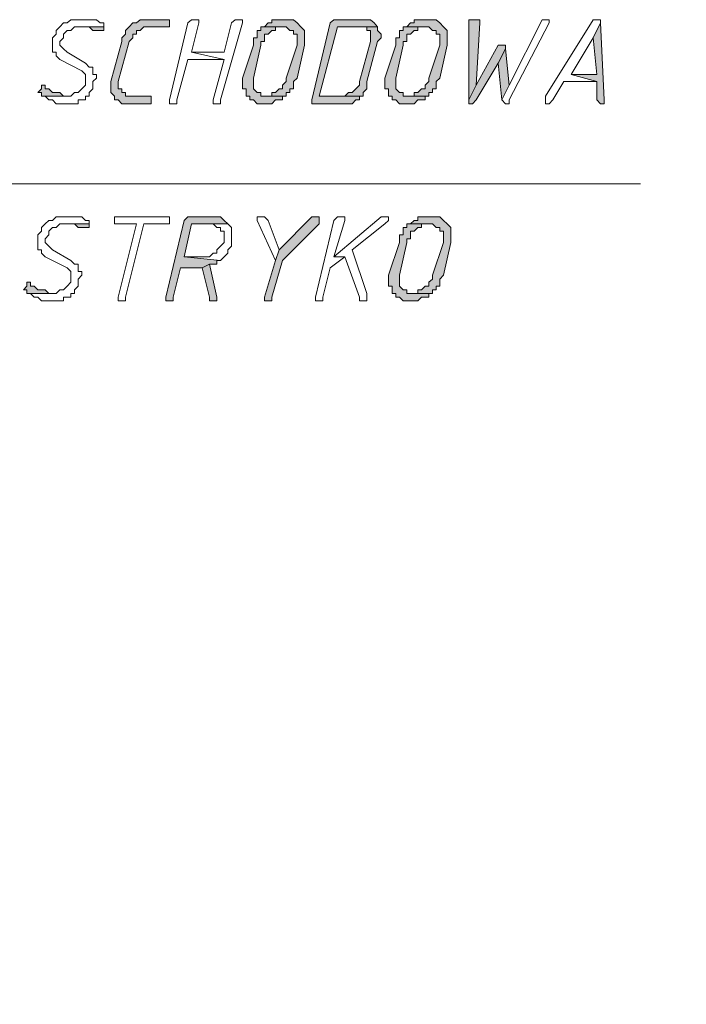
# Model space of a CAD drawing. Header units: inches. Extents: x -1441 to 3871, y -4351 to 2413.
# Tile 292 of 308: x 2053 to 2130, y 1033 to 1148. Entities that reach past the tile are written whole.
import ezdxf

# ---------------------------------------------------------------- set-up
doc = ezdxf.new("R2010")
doc.units = ezdxf.units.IN
doc.header["$MEASUREMENT"] = 0
doc.layers.add('at_Entity', color=7, linetype='Continuous')
doc.layers.add('at_Solid', color=7, linetype='Continuous')
doc.dimstyles.get("Standard").update_dxf_attribs({"dimtxt": 0.18, "dimasz": 0.18, "dimexe": 0.18, "dimexo": 0.0625, "dimgap": 0.09, "dimtad": 0, "dimtih": 1, "dimtoh": 1, "dimdec": 4, "dimzin": 0, "dimdsep": 46, "dimtxsty": 'Standard', "dimcen": 0.09, "dimadec": 0, "dimazin": 0, "dimtfac": 1, "dimtdec": 4, "dimtofl": 0, "dimtmove": 0, "dimatfit": 3, "dimfxl": 1, "dimtolj": 1, "dimtzin": 0, "dimarcsym": 0})

# ---------------------------------------------------------------- blocks, each defined once
blk = doc.blocks.new('*D10')
at = {"color": 0, "lineweight": -2, "transparency": 16777216}
for p, q in [((2141.05, 1051.01), (2141.05, 1014.76)), ((2008.14, 988.07), (2008.14, 1015.12)), ((2008.32, 1014.94), (2021.17, 1014.94)), ((2140.87, 1014.94), (2128.02, 1014.94))]:
    blk.add_line(p, q, dxfattribs=at)
at = {"color": 0, "transparency": 16777216}
for points in [[(2008.32, 1014.97), (2008.32, 1014.91), (2008.14, 1014.94)], [(2140.87, 1014.97), (2140.87, 1014.91), (2141.05, 1014.94)]]:
    blk.add_solid(points, dxfattribs=at)
at = {"layer": 'Defpoints', "color": 0, "transparency": 16777216}
for p in [(2141.05, 1051.07), (2141.05, 1014.94), (2008.14, 988.01)]:
    blk.add_point(p, dxfattribs=at)
at = {"color": 0, "transparency": 16777216, "insert": (2074.6, 1014.94), "char_height": 20, "attachment_point": 5}
blk.add_mtext('\\A1;132 cm ', dxfattribs=at)

msp = doc.modelspace()

# ---------------------------------------------------------------- hatches: boundary and pattern name
at = {"layer": 'at_Solid', "lineweight": 15}
for points in [[(2062.74634, 1146.76578), (2059.7839, 1146.76578), (2060.62827, 1146.76578), (2061.05284, 1146.76578), (2061.4774, 1146.33644), (2061.8972, 1146.33644), (2062.32177, 1146.33644), (2062.74634, 1146.33644)], [(2069.94016, 1147.57675), (2067.82686, 1147.57675), (2066.97772, 1147.57675), (2066.55315, 1147.19512), (2066.13335, 1147.19512), (2065.70878, 1146.76578), (2065.28421, 1146.33644), (2065.28421, 1145.9071), (2064.86442, 1145.47776), (2064.86442, 1145.04842), (2063.59071, 1140.4211), (2063.59071, 1139.13308), (2064.01528, 1138.70374), (2064.01528, 1138.2744), (2064.43985, 1138.2744), (2064.86442, 1137.84506), (2065.28421, 1137.84506), (2067.82686, 1137.84506), (2068.24666, 1137.84506), (2068.24666, 1138.70374), (2067.82686, 1138.70374), (2065.70878, 1138.70374), (2065.28421, 1138.70374), (2065.28421, 1139.13308), (2064.86442, 1139.13308), (2064.86442, 1139.56242), (2064.43985, 1139.56242), (2064.43985, 1140.4211), (2065.70878, 1145.04842), (2066.13335, 1145.47776), (2066.13335, 1145.9071), (2066.55315, 1145.9071), (2066.55315, 1146.33644), (2066.97772, 1146.33644), (2067.40229, 1146.76578), (2070.36473, 1146.76578), (2070.36473, 1147.57675)], [(2081.37013, 1146.76578), (2080.94556, 1146.76578), (2080.94556, 1146.33644), (2080.52099, 1146.33644), (2080.52099, 1145.47776), (2080.1012, 1145.47776), (2080.1012, 1144.61908), (2078.83226, 1140.80273), (2078.83226, 1139.56242), (2079.25206, 1139.56242), (2079.25206, 1138.70374), (2079.67663, 1138.70374), (2079.67663, 1138.2744), (2080.1012, 1138.2744), (2080.52099, 1137.84506), (2081.37013, 1137.84506), (2082.2145, 1137.84506), (2082.63907, 1138.2744), (2083.06364, 1138.2744), (2083.48344, 1138.2744), (2083.48344, 1138.70374), (2083.90801, 1138.70374), (2081.37013, 1138.70374), (2080.94556, 1138.70374), (2080.94556, 1139.13308), (2080.52099, 1139.13308), (2080.1012, 1139.56242), (2080.1012, 1140.80273), (2080.94556, 1144.61908), (2080.94556, 1145.04842), (2081.37013, 1145.04842), (2081.37013, 1145.9071), (2081.7947, 1145.9071), (2082.2145, 1146.33644), (2082.63907, 1146.33644), (2082.63907, 1146.76578), (2083.48344, 1146.76578)], [(2083.90801, 1147.57675), (2083.48344, 1147.57675), (2082.2145, 1147.57675), (2082.2145, 1147.19512), (2081.7947, 1147.19512), (2081.37013, 1146.76578), (2083.90801, 1146.76578), (2084.33257, 1146.33644), (2084.75714, 1146.33644), (2084.75714, 1145.9071), (2085.18171, 1145.9071), (2085.18171, 1144.61908), (2083.90801, 1140.80273), (2083.90801, 1140.4211), (2083.48344, 1139.99176), (2083.48344, 1139.56242), (2083.06364, 1139.56242), (2082.63907, 1139.13308), (2082.2145, 1139.13308), (2082.2145, 1138.70374), (2081.37013, 1138.70374), (2083.90801, 1138.70374), (2083.90801, 1139.13308), (2084.33257, 1139.13308), (2084.33257, 1139.56242), (2084.75714, 1139.56242), (2084.75714, 1140.4211), (2085.18171, 1140.80273), (2086.02608, 1144.61908), (2086.02608, 1146.33644), (2085.60151, 1146.76578), (2085.18171, 1147.19512), (2084.75714, 1147.57675), (2084.33257, 1147.57675)], [(2092.8001, 1147.57675), (2089.83766, 1147.57675), (2089.41309, 1147.57675), (2088.98852, 1147.19512), (2086.87522, 1138.2744), (2086.87522, 1137.84506), (2090.25746, 1137.84506), (2091.1066, 1137.84506), (2091.5264, 1137.84506), (2091.95096, 1138.2744), (2092.37553, 1138.2744), (2092.37553, 1138.70374), (2092.8001, 1138.70374), (2087.71959, 1138.70374), (2089.83766, 1146.76578), (2094.48884, 1146.76578), (2094.06904, 1147.19512), (2093.64447, 1147.57675), (2093.2199, 1147.57675)], [(2094.48884, 1146.76578), (2092.37553, 1146.76578), (2093.2199, 1146.76578), (2093.2199, 1146.33644), (2093.64447, 1146.33644), (2093.64447, 1145.04842), (2092.37553, 1140.4211), (2092.37553, 1139.99176), (2091.95096, 1139.56242), (2091.5264, 1139.13308), (2091.1066, 1139.13308), (2090.68203, 1138.70374), (2087.71959, 1138.70374), (2092.8001, 1138.70374), (2092.8001, 1139.13308), (2093.2199, 1139.56242), (2093.2199, 1140.4211), (2094.48884, 1145.04842), (2094.91818, 1145.47776), (2094.91818, 1145.9071), (2094.48884, 1146.33644)], [(2097.88062, 1146.76578), (2097.45605, 1146.76578), (2097.45605, 1146.33644), (2097.03148, 1146.33644), (2097.03148, 1145.47776), (2096.60691, 1145.47776), (2096.60691, 1144.61908), (2095.33798, 1140.80273), (2095.33798, 1139.56242), (2095.76255, 1139.56242), (2095.76255, 1138.70374), (2096.18711, 1138.70374), (2096.18711, 1138.2744), (2096.60691, 1138.2744), (2097.03148, 1137.84506), (2097.88062, 1137.84506), (2098.72499, 1137.84506), (2099.14956, 1138.2744), (2099.56935, 1138.2744), (2099.99392, 1138.2744), (2099.99392, 1138.70374), (2100.41849, 1138.70374), (2097.88062, 1138.70374), (2097.45605, 1138.70374), (2097.45605, 1139.13308), (2097.03148, 1139.13308), (2096.60691, 1139.56242), (2096.60691, 1140.80273), (2097.45605, 1144.61908), (2097.45605, 1145.04842), (2097.88062, 1145.04842), (2097.88062, 1145.9071), (2098.30042, 1145.9071), (2098.72499, 1146.33644), (2099.14956, 1146.33644), (2099.14956, 1146.76578), (2099.99392, 1146.76578)], [(2100.41849, 1147.57675), (2099.99392, 1147.57675), (2098.72499, 1147.57675), (2098.72499, 1147.19512), (2098.30042, 1147.19512), (2097.88062, 1146.76578), (2100.41849, 1146.76578), (2100.84306, 1146.33644), (2101.26286, 1146.33644), (2101.26286, 1145.9071), (2101.68743, 1145.9071), (2101.68743, 1144.61908), (2100.41849, 1140.80273), (2100.41849, 1140.4211), (2099.99392, 1139.99176), (2099.99392, 1139.56242), (2099.56935, 1139.56242), (2099.14956, 1139.13308), (2098.72499, 1139.13308), (2098.72499, 1138.70374), (2097.88062, 1138.70374), (2100.41849, 1138.70374), (2100.41849, 1139.13308), (2100.84306, 1139.13308), (2100.84306, 1139.56242), (2101.26286, 1139.56242), (2101.26286, 1140.4211), (2101.68743, 1140.80273), (2102.5318, 1144.61908), (2102.5318, 1146.33644), (2102.112, 1146.76578), (2101.68743, 1147.19512), (2101.26286, 1147.57675), (2100.84306, 1147.57675)], [(2105.49424, 1147.57675), (2105.07444, 1147.57675), (2105.07444, 1138.2744), (2105.92358, 1139.99176), (2106.34338, 1147.19512), (2106.34338, 1147.57675), (2105.92358, 1147.57675)], [(2120.31122, 1147.19512), (2119.46685, 1145.47776), (2119.89142, 1141.23207), (2116.92898, 1141.23207), (2119.89142, 1140.4211), (2119.89142, 1138.2744), (2120.31122, 1137.84506), (2120.73579, 1137.84506), (2120.73579, 1138.2744)], [(2108.88602, 1144.61908), (2108.46145, 1144.61908), (2105.92358, 1139.99176), (2105.07444, 1138.2744), (2105.07444, 1137.84506), (2105.49424, 1137.84506), (2105.92358, 1138.2744), (2108.46145, 1142.52009), (2109.30582, 1144.18974), (2109.30582, 1144.61908)], [(2109.30582, 1144.18974), (2108.46145, 1142.52009), (2108.88602, 1138.2744), (2109.73039, 1139.99176)], [(2055.97232, 1139.99176), (2055.54775, 1139.99176), (2055.54775, 1139.56242), (2055.12795, 1139.13308), (2055.54775, 1139.13308), (2055.54775, 1138.70374), (2058.51019, 1138.70374), (2058.09039, 1138.70374), (2057.66582, 1139.13308), (2057.24126, 1139.13308), (2056.82146, 1139.13308), (2056.39689, 1139.56242), (2055.97232, 1139.56242)], [(2075.44525, 1124.72635), (2072.9026, 1124.72635), (2072.47804, 1124.72635), (2072.05824, 1124.29701), (2069.94016, 1115.424), (2069.94016, 1114.99466), (2070.36473, 1114.99466), (2070.7893, 1114.99466), (2070.7893, 1115.424), (2071.63367, 1118.81101), (2074.17154, 1118.81101), (2075.02068, 1119.24035), (2075.86982, 1119.24035), (2075.86982, 1119.66969), (2076.28962, 1119.66969), (2072.05824, 1120.09903), (2072.9026, 1123.91538), (2077.13875, 1123.91538), (2076.71418, 1124.29701), (2076.28962, 1124.72635), (2075.86982, 1124.72635)], [(2087.29502, 1124.72635), (2086.87522, 1124.72635), (2083.06364, 1120.91), (2082.63907, 1119.66969), (2081.37013, 1115.424), (2081.37013, 1114.99466), (2081.7947, 1114.99466), (2082.2145, 1114.99466), (2082.2145, 1115.424), (2083.48344, 1119.66969), (2087.71959, 1123.91538), (2087.71959, 1124.72635)], [(2100.84306, 1124.72635), (2100.41849, 1124.72635), (2099.14956, 1124.72635), (2099.14956, 1124.29701), (2098.72499, 1124.29701), (2098.30042, 1123.91538), (2100.84306, 1123.91538), (2101.26286, 1123.48604), (2101.68743, 1123.48604), (2101.68743, 1123.0567), (2102.112, 1123.0567), (2102.112, 1121.76868), (2100.84306, 1117.95233), (2100.84306, 1117.52299), (2100.41849, 1117.14136), (2100.41849, 1116.71202), (2099.99392, 1116.71202), (2099.56935, 1116.28268), (2099.14956, 1116.28268), (2099.14956, 1115.85334), (2098.30042, 1115.85334), (2100.84306, 1115.85334), (2100.84306, 1116.28268), (2101.26286, 1116.28268), (2101.26286, 1116.71202), (2101.68743, 1116.71202), (2101.68743, 1117.52299), (2102.112, 1117.95233), (2102.95637, 1121.76868), (2102.95637, 1123.48604), (2102.5318, 1123.91538), (2102.112, 1124.29701), (2101.68743, 1124.72635), (2101.26286, 1124.72635)], [(2061.05284, 1123.91538), (2058.09039, 1123.91538), (2058.93476, 1123.91538), (2059.35933, 1123.91538), (2059.7839, 1123.48604), (2060.2037, 1123.48604), (2060.62827, 1123.48604), (2061.05284, 1123.48604)], [(2098.30042, 1123.91538), (2097.88062, 1123.91538), (2097.88062, 1123.48604), (2097.45605, 1123.48604), (2097.45605, 1122.62736), (2097.03148, 1122.62736), (2097.03148, 1121.76868), (2095.76255, 1117.95233), (2095.76255, 1116.71202), (2096.18711, 1116.71202), (2096.18711, 1115.85334), (2096.60691, 1115.85334), (2096.60691, 1115.424), (2097.03148, 1115.424), (2097.45605, 1114.99466), (2098.30042, 1114.99466), (2099.14956, 1114.99466), (2099.56935, 1115.424), (2099.99392, 1115.424), (2100.41849, 1115.424), (2100.41849, 1115.85334), (2100.84306, 1115.85334), (2098.30042, 1115.85334), (2097.88062, 1115.85334), (2097.88062, 1116.28268), (2097.45605, 1116.28268), (2097.03148, 1116.71202), (2097.03148, 1117.95233), (2097.88062, 1121.76868), (2097.88062, 1122.19802), (2098.30042, 1122.19802), (2098.30042, 1123.0567), (2098.72499, 1123.0567), (2099.14956, 1123.48604), (2099.56935, 1123.48604), (2099.56935, 1123.91538), (2100.41849, 1123.91538)], [(2075.02068, 1119.24035), (2074.17154, 1118.81101), (2075.02068, 1115.424), (2075.02068, 1114.99466), (2075.86982, 1114.99466), (2075.86982, 1115.424)], [(2054.27881, 1117.14136), (2053.85424, 1117.14136), (2053.85424, 1116.71202), (2053.43445, 1116.28268), (2053.85424, 1116.28268), (2053.85424, 1115.85334), (2056.82146, 1115.85334), (2056.39689, 1115.85334), (2055.97232, 1116.28268), (2055.54775, 1116.28268), (2055.12795, 1116.28268), (2054.70338, 1116.71202), (2054.27881, 1116.71202)]]:
    msp.add_hatch(color=7, dxfattribs=at).paths.add_polyline_path(points)

# ---------------------------------------------------------------- linework, layer by layer
at = {"layer": 'at_Entity', "color": 7, "lineweight": 15}
for p, q in [((2057.66582, 1146.76578), (2057.24126, 1146.33644)), ((2058.09039, 1147.19512), (2057.66582, 1146.76578)), ((2057.66582, 1146.76578), (2057.66582, 1146.76578)), ((2058.51019, 1147.19512), (2058.09039, 1147.19512)), ((2058.09039, 1147.19512), (2058.09039, 1147.19512)), ((2058.93476, 1147.57675), (2058.51019, 1147.19512)), ((2059.7839, 1147.57675), (2058.93476, 1147.57675)), ((2058.93476, 1147.57675), (2058.93476, 1147.57675)), ((2058.93476, 1146.33644), (2059.35933, 1146.76578)), ((2059.35933, 1146.76578), (2062.74634, 1146.76578)), ((2060.2037, 1147.57675), (2059.7839, 1147.57675)), ((2062.74634, 1146.76578), (2059.7839, 1146.76578)), ((2059.7839, 1146.76578), (2060.62827, 1146.76578)), ((2061.4774, 1147.57675), (2060.2037, 1147.57675)), ((2060.2037, 1147.57675), (2060.2037, 1147.57675)), ((2060.62827, 1146.76578), (2061.05284, 1146.76578)), ((2061.05284, 1146.76578), (2061.4774, 1146.33644)), ((2061.8972, 1147.57675), (2061.4774, 1147.57675)), ((2062.32177, 1147.19512), (2061.8972, 1147.57675)), ((2062.74634, 1147.19512), (2062.32177, 1147.19512)), ((2062.32177, 1147.19512), (2062.32177, 1147.19512)), ((2062.74634, 1146.76578), (2062.74634, 1147.19512)), ((2062.74634, 1146.33644), (2062.74634, 1146.76578)), ((2065.70878, 1146.76578), (2065.28421, 1146.33644)), ((2066.13335, 1147.19512), (2065.70878, 1146.76578)), ((2065.70878, 1146.76578), (2065.70878, 1146.76578)), ((2066.55315, 1147.19512), (2066.13335, 1147.19512)), ((2066.13335, 1147.19512), (2066.13335, 1147.19512)), ((2066.97772, 1147.57675), (2066.55315, 1147.19512)), ((2067.82686, 1147.57675), (2066.97772, 1147.57675)), ((2066.97772, 1147.57675), (2066.97772, 1147.57675)), ((2066.97772, 1146.33644), (2067.40229, 1146.76578)), ((2067.40229, 1146.76578), (2070.36473, 1146.76578)), ((2069.94016, 1147.57675), (2067.82686, 1147.57675)), ((2070.36473, 1147.57675), (2069.94016, 1147.57675)), ((2070.36473, 1146.76578), (2070.36473, 1147.57675)), ((2072.47804, 1147.19512), (2070.36473, 1138.2744)), ((2072.9026, 1147.57675), (2072.47804, 1147.19512)), ((2073.32717, 1147.57675), (2072.9026, 1147.57675)), ((2072.9026, 1147.57675), (2072.9026, 1147.57675)), ((2072.9026, 1143.80811), (2073.75174, 1147.19512)), ((2073.75174, 1147.57675), (2073.32717, 1147.57675)), ((2073.32717, 1147.57675), (2073.32717, 1147.57675)), ((2073.75174, 1147.19512), (2073.75174, 1147.57675)), ((2076.28962, 1138.2744), (2078.83226, 1147.19512)), ((2077.55855, 1147.19512), (2076.71418, 1143.80811)), ((2077.98312, 1147.57675), (2077.55855, 1147.19512)), ((2078.40769, 1147.57675), (2077.98312, 1147.57675)), ((2077.98312, 1147.57675), (2077.98312, 1147.57675)), ((2078.83226, 1147.57675), (2078.40769, 1147.57675)), ((2078.40769, 1147.57675), (2078.40769, 1147.57675)), ((2078.83226, 1147.19512), (2078.83226, 1147.57675)), ((2081.37013, 1146.76578), (2080.94556, 1146.76578)), ((2080.94556, 1146.76578), (2080.94556, 1146.33644)), ((2081.7947, 1147.19512), (2081.37013, 1146.76578)), ((2083.48344, 1146.76578), (2081.37013, 1146.76578)), ((2081.37013, 1146.76578), (2083.90801, 1146.76578)), ((2082.2145, 1147.19512), (2081.7947, 1147.19512)), ((2081.7947, 1147.19512), (2081.7947, 1147.19512)), ((2083.48344, 1147.57675), (2082.2145, 1147.57675)), ((2082.2145, 1147.57675), (2082.2145, 1147.19512)), ((2082.63907, 1146.33644), (2082.63907, 1146.76578)), ((2082.63907, 1146.76578), (2083.48344, 1146.76578)), ((2083.90801, 1147.57675), (2083.48344, 1147.57675)), ((2083.48344, 1146.76578), (2083.48344, 1146.76578)), ((2084.33257, 1147.57675), (2083.90801, 1147.57675)), ((2083.90801, 1146.76578), (2083.90801, 1146.76578)), ((2083.90801, 1146.76578), (2084.33257, 1146.33644)), ((2084.75714, 1147.57675), (2084.33257, 1147.57675)), ((2084.33257, 1147.57675), (2084.33257, 1147.57675)), ((2085.18171, 1147.19512), (2084.75714, 1147.57675)), ((2085.60151, 1146.76578), (2085.18171, 1147.19512)), ((2085.18171, 1147.19512), (2085.18171, 1147.19512)), ((2086.02608, 1146.33644), (2085.60151, 1146.76578)), ((2085.60151, 1146.76578), (2085.60151, 1146.76578)), ((2088.98852, 1147.19512), (2086.87522, 1138.2744)), ((2087.71959, 1138.70374), (2089.83766, 1146.76578)), ((2089.41309, 1147.57675), (2088.98852, 1147.19512)), ((2089.83766, 1147.57675), (2089.41309, 1147.57675)), ((2089.41309, 1147.57675), (2089.41309, 1147.57675)), ((2092.8001, 1147.57675), (2089.83766, 1147.57675)), ((2089.83766, 1146.76578), (2094.48884, 1146.76578)), ((2094.48884, 1146.76578), (2092.37553, 1146.76578)), ((2092.37553, 1146.76578), (2093.2199, 1146.76578)), ((2093.2199, 1147.57675), (2092.8001, 1147.57675)), ((2093.64447, 1147.57675), (2093.2199, 1147.57675)), ((2093.2199, 1147.57675), (2093.2199, 1147.57675)), ((2093.2199, 1146.76578), (2093.2199, 1146.33644)), ((2094.06904, 1147.19512), (2093.64447, 1147.57675)), ((2094.48884, 1146.76578), (2094.06904, 1147.19512)), ((2094.06904, 1147.19512), (2094.06904, 1147.19512)), ((2094.48884, 1146.33644), (2094.48884, 1146.76578)), ((2097.88062, 1146.76578), (2097.45605, 1146.76578)), ((2097.45605, 1146.76578), (2097.45605, 1146.33644)), ((2098.30042, 1147.19512), (2097.88062, 1146.76578)), ((2099.99392, 1146.76578), (2097.88062, 1146.76578)), ((2097.88062, 1146.76578), (2100.41849, 1146.76578)), ((2098.72499, 1147.19512), (2098.30042, 1147.19512)), ((2098.30042, 1147.19512), (2098.30042, 1147.19512)), ((2099.99392, 1147.57675), (2098.72499, 1147.57675)), ((2098.72499, 1147.57675), (2098.72499, 1147.19512)), ((2099.14956, 1146.33644), (2099.14956, 1146.76578)), ((2099.14956, 1146.76578), (2099.99392, 1146.76578)), ((2100.41849, 1147.57675), (2099.99392, 1147.57675)), ((2099.99392, 1146.76578), (2099.99392, 1146.76578)), ((2100.84306, 1147.57675), (2100.41849, 1147.57675)), ((2100.41849, 1146.76578), (2100.41849, 1146.76578)), ((2100.41849, 1146.76578), (2100.84306, 1146.33644)), ((2101.26286, 1147.57675), (2100.84306, 1147.57675)), ((2100.84306, 1147.57675), (2100.84306, 1147.57675)), ((2101.68743, 1147.19512), (2101.26286, 1147.57675)), ((2102.112, 1146.76578), (2101.68743, 1147.19512)), ((2101.68743, 1147.19512), (2101.68743, 1147.19512)), ((2102.5318, 1146.33644), (2102.112, 1146.76578)), ((2102.112, 1146.76578), (2102.112, 1146.76578)), ((2105.49424, 1147.57675), (2105.07444, 1147.57675)), ((2105.07444, 1147.57675), (2105.07444, 1138.2744)), ((2105.92358, 1147.57675), (2105.49424, 1147.57675)), ((2106.34338, 1147.57675), (2105.92358, 1147.57675)), ((2105.92358, 1139.99176), (2106.34338, 1147.19512)), ((2106.34338, 1147.19512), (2106.34338, 1147.57675)), ((2113.5372, 1147.57675), (2109.73039, 1139.99176)), ((2109.73039, 1138.2744), (2114.38634, 1147.19512)), ((2113.96177, 1147.57675), (2113.5372, 1147.57675)), ((2113.5372, 1147.57675), (2113.5372, 1147.57675)), ((2114.38634, 1147.57675), (2113.96177, 1147.57675)), ((2113.96177, 1147.57675), (2113.96177, 1147.57675)), ((2119.46685, 1147.57675), (2113.96177, 1138.70374)), ((2114.38634, 1147.19512), (2114.38634, 1147.57675)), ((2119.89142, 1147.57675), (2119.46685, 1147.57675)), ((2119.46685, 1147.57675), (2119.46685, 1147.57675)), ((2120.31122, 1147.19512), (2119.46685, 1145.47776)), ((2119.46685, 1145.47776), (2120.31122, 1147.19512)), ((2120.31122, 1147.57675), (2119.89142, 1147.57675)), ((2119.89142, 1147.57675), (2119.89142, 1147.57675)), ((2120.31122, 1147.19512), (2120.31122, 1147.57675)), ((2120.73579, 1138.2744), (2120.31122, 1147.19512)), ((2057.24126, 1145.9071), (2056.82146, 1145.47776)), ((2057.24126, 1146.33644), (2057.24126, 1145.9071)), ((2058.09039, 1145.9071), (2058.51019, 1146.33644)), ((2058.09039, 1145.47776), (2058.09039, 1145.9071)), ((2058.51019, 1146.33644), (2058.93476, 1146.33644)), ((2061.4774, 1146.33644), (2061.8972, 1146.33644)), ((2061.8972, 1146.33644), (2062.32177, 1146.33644)), ((2062.32177, 1146.33644), (2062.74634, 1146.33644)), ((2062.74634, 1146.33644), (2062.74634, 1146.33644)), ((2065.28421, 1145.9071), (2064.86442, 1145.47776)), ((2065.28421, 1146.33644), (2065.28421, 1145.9071)), ((2066.13335, 1145.47776), (2066.13335, 1145.9071)), ((2066.13335, 1145.9071), (2066.55315, 1145.9071)), ((2066.55315, 1145.9071), (2066.55315, 1146.33644)), ((2066.55315, 1146.33644), (2066.97772, 1146.33644)), ((2080.94556, 1146.33644), (2080.52099, 1146.33644)), ((2080.52099, 1146.33644), (2080.52099, 1145.47776)), ((2081.37013, 1145.04842), (2081.37013, 1145.9071)), ((2081.37013, 1145.9071), (2081.7947, 1145.9071)), ((2081.7947, 1145.9071), (2082.2145, 1146.33644)), ((2081.7947, 1145.9071), (2081.7947, 1145.9071)), ((2082.2145, 1146.33644), (2082.63907, 1146.33644)), ((2084.33257, 1146.33644), (2084.75714, 1146.33644)), ((2084.75714, 1146.33644), (2084.75714, 1145.9071)), ((2084.75714, 1145.9071), (2085.18171, 1145.9071)), ((2085.18171, 1145.9071), (2085.18171, 1144.61908)), ((2086.02608, 1144.61908), (2086.02608, 1146.33644)), ((2093.2199, 1146.33644), (2093.64447, 1146.33644)), ((2093.64447, 1146.33644), (2093.64447, 1145.04842)), ((2094.91818, 1145.9071), (2094.48884, 1146.33644)), ((2094.48884, 1146.33644), (2094.48884, 1146.33644)), ((2094.91818, 1145.47776), (2094.91818, 1145.9071)), ((2097.45605, 1146.33644), (2097.03148, 1146.33644)), ((2097.03148, 1146.33644), (2097.03148, 1145.47776)), ((2097.88062, 1145.04842), (2097.88062, 1145.9071)), ((2097.88062, 1145.9071), (2098.30042, 1145.9071)), ((2098.30042, 1145.9071), (2098.72499, 1146.33644)), ((2098.30042, 1145.9071), (2098.30042, 1145.9071)), ((2098.72499, 1146.33644), (2099.14956, 1146.33644)), ((2100.84306, 1146.33644), (2101.26286, 1146.33644)), ((2101.26286, 1146.33644), (2101.26286, 1145.9071)), ((2101.26286, 1145.9071), (2101.68743, 1145.9071)), ((2101.68743, 1145.9071), (2101.68743, 1144.61908)), ((2102.5318, 1144.61908), (2102.5318, 1146.33644)), ((2056.82146, 1145.47776), (2056.82146, 1143.80811)), ((2057.66582, 1145.04842), (2058.09039, 1145.47776)), ((2057.66582, 1144.61908), (2057.66582, 1145.04842)), ((2058.09039, 1144.18974), (2057.66582, 1144.61908)), ((2064.86442, 1145.04842), (2063.59071, 1140.4211)), ((2064.43985, 1140.4211), (2065.70878, 1145.04842)), ((2064.86442, 1145.47776), (2064.86442, 1145.04842)), ((2065.70878, 1145.04842), (2066.13335, 1145.47776)), ((2080.1012, 1144.61908), (2078.83226, 1140.80273)), ((2080.52099, 1145.47776), (2080.1012, 1145.47776)), ((2080.1012, 1145.47776), (2080.1012, 1144.61908)), ((2080.1012, 1140.80273), (2080.94556, 1144.61908)), ((2080.94556, 1144.61908), (2080.94556, 1145.04842)), ((2080.94556, 1145.04842), (2081.37013, 1145.04842)), ((2085.18171, 1144.61908), (2083.90801, 1140.80273)), ((2085.18171, 1140.80273), (2086.02608, 1144.61908)), ((2093.64447, 1145.04842), (2092.37553, 1140.4211)), ((2093.2199, 1140.4211), (2094.48884, 1145.04842)), ((2094.48884, 1145.04842), (2094.91818, 1145.47776)), ((2096.60691, 1144.61908), (2095.33798, 1140.80273)), ((2097.03148, 1145.47776), (2096.60691, 1145.47776)), ((2096.60691, 1145.47776), (2096.60691, 1144.61908)), ((2096.60691, 1140.80273), (2097.45605, 1144.61908)), ((2097.45605, 1144.61908), (2097.45605, 1145.04842)), ((2097.45605, 1145.04842), (2097.88062, 1145.04842)), ((2101.68743, 1144.61908), (2100.41849, 1140.80273)), ((2101.68743, 1140.80273), (2102.5318, 1144.61908)), ((2108.46145, 1144.61908), (2105.92358, 1139.99176)), ((2108.88602, 1144.61908), (2108.46145, 1144.61908)), ((2109.30582, 1144.61908), (2108.88602, 1144.61908)), ((2109.30582, 1144.18974), (2109.30582, 1144.61908)), ((2116.92898, 1141.23207), (2119.46685, 1145.47776)), ((2119.46685, 1145.47776), (2119.89142, 1141.23207)), ((2056.82146, 1143.80811), (2057.24126, 1143.80811)), ((2057.24126, 1143.80811), (2057.24126, 1143.37877)), ((2057.24126, 1143.37877), (2057.66582, 1142.94943)), ((2058.51019, 1143.80811), (2058.09039, 1144.18974)), ((2058.09039, 1144.18974), (2058.09039, 1144.18974)), ((2060.62827, 1142.52009), (2058.51019, 1143.80811)), ((2076.71418, 1143.80811), (2072.9026, 1143.80811)), ((2072.9026, 1143.80811), (2076.71418, 1142.94943)), ((2076.71418, 1142.94943), (2072.9026, 1143.80811)), ((2109.30582, 1144.18974), (2108.46145, 1142.52009)), ((2108.46145, 1142.52009), (2109.30582, 1144.18974)), ((2109.73039, 1139.99176), (2109.30582, 1144.18974)), ((2057.66582, 1142.94943), (2060.2037, 1141.66141)), ((2061.05284, 1142.09075), (2060.62827, 1142.52009)), ((2071.2091, 1138.2744), (2072.47804, 1142.94943)), ((2072.47804, 1142.94943), (2076.71418, 1142.94943)), ((2076.71418, 1142.94943), (2075.44525, 1138.2744)), ((2105.92358, 1138.2744), (2108.46145, 1142.52009)), ((2108.46145, 1142.52009), (2108.88602, 1138.2744)), ((2060.2037, 1141.66141), (2060.2037, 1141.66141)), ((2060.2037, 1141.66141), (2060.62827, 1141.23207)), ((2060.62827, 1141.23207), (2060.62827, 1139.99176)), ((2061.4774, 1142.09075), (2061.05284, 1142.09075)), ((2061.4774, 1141.23207), (2061.4774, 1142.09075)), ((2061.8972, 1141.23207), (2061.4774, 1141.23207)), ((2061.8972, 1140.80273), (2061.8972, 1141.23207)), ((2119.89142, 1141.23207), (2116.92898, 1141.23207)), ((2116.92898, 1141.23207), (2119.89142, 1140.4211)), ((2119.89142, 1140.4211), (2116.92898, 1141.23207)), ((2055.97232, 1139.99176), (2055.54775, 1139.99176)), ((2055.54775, 1139.99176), (2055.54775, 1139.56242)), ((2055.97232, 1139.56242), (2055.97232, 1139.99176)), ((2060.62827, 1139.99176), (2060.2037, 1139.56242)), ((2061.4774, 1140.4211), (2061.8972, 1140.80273)), ((2061.4774, 1139.56242), (2061.4774, 1140.4211)), ((2063.59071, 1140.4211), (2063.59071, 1139.13308)), ((2064.43985, 1139.56242), (2064.43985, 1140.4211)), ((2078.83226, 1140.80273), (2078.83226, 1139.56242)), ((2080.1012, 1139.56242), (2080.1012, 1140.80273)), ((2083.90801, 1140.4211), (2083.48344, 1139.99176)), ((2083.48344, 1139.99176), (2083.48344, 1139.56242)), ((2083.90801, 1140.80273), (2083.90801, 1140.4211)), ((2084.75714, 1140.4211), (2085.18171, 1140.80273)), ((2084.75714, 1139.56242), (2084.75714, 1140.4211)), ((2092.37553, 1139.99176), (2091.95096, 1139.56242)), ((2092.37553, 1140.4211), (2092.37553, 1139.99176)), ((2093.2199, 1139.56242), (2093.2199, 1140.4211)), ((2095.33798, 1140.80273), (2095.33798, 1139.56242)), ((2096.60691, 1139.56242), (2096.60691, 1140.80273)), ((2100.41849, 1140.4211), (2099.99392, 1139.99176)), ((2099.99392, 1139.99176), (2099.99392, 1139.56242)), ((2100.41849, 1140.80273), (2100.41849, 1140.4211)), ((2101.26286, 1140.4211), (2101.68743, 1140.80273)), ((2101.26286, 1139.56242), (2101.26286, 1140.4211)), ((2105.92358, 1139.99176), (2105.07444, 1138.2744)), ((2105.07444, 1138.2744), (2105.92358, 1139.99176)), ((2108.88602, 1138.2744), (2109.73039, 1139.99176)), ((2109.73039, 1139.99176), (2108.88602, 1138.2744)), ((2114.81091, 1138.2744), (2116.07984, 1140.4211)), ((2116.07984, 1140.4211), (2119.89142, 1140.4211)), ((2119.89142, 1140.4211), (2119.89142, 1138.2744)), ((2055.54775, 1139.56242), (2055.12795, 1139.13308)), ((2055.12795, 1139.13308), (2055.54775, 1139.13308)), ((2055.54775, 1139.13308), (2055.54775, 1138.70374)), ((2056.39689, 1139.56242), (2055.97232, 1139.56242)), ((2055.97232, 1139.56242), (2055.97232, 1139.56242)), ((2056.82146, 1139.13308), (2056.39689, 1139.56242)), ((2057.24126, 1139.13308), (2056.82146, 1139.13308)), ((2057.66582, 1139.13308), (2057.24126, 1139.13308)), ((2058.09039, 1138.70374), (2057.66582, 1139.13308)), ((2059.35933, 1139.13308), (2058.93476, 1138.70374)), ((2059.7839, 1139.13308), (2059.35933, 1139.13308)), ((2059.35933, 1139.13308), (2059.35933, 1139.13308)), ((2060.2037, 1139.56242), (2059.7839, 1139.13308)), ((2060.2037, 1139.56242), (2060.2037, 1139.56242)), ((2061.05284, 1139.13308), (2061.4774, 1139.56242)), ((2061.05284, 1138.70374), (2061.05284, 1139.13308)), ((2063.59071, 1139.13308), (2064.01528, 1138.70374)), ((2064.86442, 1139.56242), (2064.43985, 1139.56242)), ((2064.86442, 1139.13308), (2064.86442, 1139.56242)), ((2065.28421, 1139.13308), (2064.86442, 1139.13308)), ((2065.28421, 1138.70374), (2065.28421, 1139.13308)), ((2078.83226, 1139.56242), (2079.25206, 1139.56242)), ((2079.25206, 1139.56242), (2079.25206, 1138.70374)), ((2080.52099, 1139.13308), (2080.1012, 1139.56242)), ((2080.94556, 1139.13308), (2080.52099, 1139.13308)), ((2080.52099, 1139.13308), (2080.52099, 1139.13308)), ((2080.94556, 1138.70374), (2080.94556, 1139.13308)), ((2082.63907, 1139.13308), (2082.2145, 1139.13308)), ((2082.2145, 1139.13308), (2082.2145, 1138.70374)), ((2083.06364, 1139.56242), (2082.63907, 1139.13308)), ((2083.48344, 1139.56242), (2083.06364, 1139.56242)), ((2083.90801, 1138.70374), (2083.90801, 1139.13308)), ((2083.90801, 1139.13308), (2084.33257, 1139.13308)), ((2084.33257, 1139.13308), (2084.33257, 1139.56242)), ((2084.33257, 1139.56242), (2084.75714, 1139.56242)), ((2091.1066, 1139.13308), (2090.68203, 1138.70374)), ((2091.5264, 1139.13308), (2091.1066, 1139.13308)), ((2091.1066, 1139.13308), (2091.1066, 1139.13308)), ((2091.95096, 1139.56242), (2091.5264, 1139.13308)), ((2091.95096, 1139.56242), (2091.95096, 1139.56242)), ((2092.8001, 1139.13308), (2093.2199, 1139.56242)), ((2092.8001, 1138.70374), (2092.8001, 1139.13308)), ((2095.33798, 1139.56242), (2095.76255, 1139.56242)), ((2095.76255, 1139.56242), (2095.76255, 1138.70374)), ((2097.03148, 1139.13308), (2096.60691, 1139.56242)), ((2097.45605, 1139.13308), (2097.03148, 1139.13308)), ((2097.03148, 1139.13308), (2097.03148, 1139.13308)), ((2097.45605, 1138.70374), (2097.45605, 1139.13308)), ((2099.14956, 1139.13308), (2098.72499, 1139.13308)), ((2098.72499, 1139.13308), (2098.72499, 1138.70374)), ((2099.56935, 1139.56242), (2099.14956, 1139.13308)), ((2099.99392, 1139.56242), (2099.56935, 1139.56242)), ((2100.41849, 1138.70374), (2100.41849, 1139.13308)), ((2100.41849, 1139.13308), (2100.84306, 1139.13308)), ((2100.84306, 1139.13308), (2100.84306, 1139.56242)), ((2100.84306, 1139.56242), (2101.26286, 1139.56242)), ((2055.54775, 1138.70374), (2058.51019, 1138.70374)), ((2058.93476, 1138.70374), (2055.54775, 1138.70374)), ((2055.54775, 1138.70374), (2055.97232, 1138.70374)), ((2055.97232, 1138.70374), (2056.39689, 1138.2744)), ((2056.39689, 1138.2744), (2056.82146, 1138.2744)), ((2056.82146, 1138.2744), (2056.82146, 1138.2744)), ((2056.82146, 1138.2744), (2057.24126, 1137.84506)), ((2057.24126, 1137.84506), (2057.66582, 1137.84506)), ((2057.66582, 1137.84506), (2058.93476, 1137.84506)), ((2058.51019, 1138.70374), (2058.09039, 1138.70374)), ((2058.09039, 1138.70374), (2058.09039, 1138.70374)), ((2058.93476, 1137.84506), (2059.7839, 1137.84506)), ((2059.7839, 1137.84506), (2059.7839, 1138.2744)), ((2059.7839, 1138.2744), (2060.62827, 1138.2744)), ((2060.62827, 1138.2744), (2060.62827, 1138.70374)), ((2060.62827, 1138.70374), (2061.05284, 1138.70374)), ((2064.01528, 1138.70374), (2064.01528, 1138.2744)), ((2064.01528, 1138.2744), (2064.43985, 1138.2744)), ((2064.43985, 1138.2744), (2064.43985, 1138.2744)), ((2064.43985, 1138.2744), (2064.86442, 1137.84506)), ((2064.86442, 1137.84506), (2065.28421, 1137.84506)), ((2065.70878, 1138.70374), (2065.28421, 1138.70374)), ((2065.28421, 1137.84506), (2067.82686, 1137.84506)), ((2067.82686, 1138.70374), (2065.70878, 1138.70374)), ((2068.24666, 1138.70374), (2067.82686, 1138.70374)), ((2067.82686, 1137.84506), (2068.24666, 1137.84506)), ((2068.24666, 1137.84506), (2068.24666, 1138.70374)), ((2070.36473, 1138.2744), (2070.36473, 1137.84506)), ((2070.36473, 1137.84506), (2070.7893, 1137.84506)), ((2070.7893, 1137.84506), (2071.2091, 1137.84506)), ((2071.2091, 1137.84506), (2071.2091, 1138.2744)), ((2075.44525, 1138.2744), (2075.44525, 1137.84506)), ((2075.44525, 1137.84506), (2075.86982, 1137.84506)), ((2075.86982, 1137.84506), (2076.28962, 1137.84506)), ((2076.28962, 1137.84506), (2076.28962, 1138.2744)), ((2079.25206, 1138.70374), (2079.67663, 1138.70374)), ((2079.67663, 1138.70374), (2079.67663, 1138.2744)), ((2079.67663, 1138.2744), (2080.1012, 1138.2744)), ((2080.1012, 1138.2744), (2080.1012, 1138.2744)), ((2080.1012, 1138.2744), (2080.52099, 1137.84506)), ((2080.52099, 1137.84506), (2081.37013, 1137.84506)), ((2081.37013, 1138.70374), (2080.94556, 1138.70374)), ((2083.90801, 1138.70374), (2081.37013, 1138.70374)), ((2082.2145, 1138.70374), (2081.37013, 1138.70374)), ((2081.37013, 1138.70374), (2083.90801, 1138.70374)), ((2081.37013, 1137.84506), (2082.2145, 1137.84506)), ((2082.2145, 1137.84506), (2082.63907, 1138.2744)), ((2082.2145, 1137.84506), (2082.2145, 1137.84506)), ((2082.63907, 1138.2744), (2083.06364, 1138.2744)), ((2083.06364, 1138.2744), (2083.48344, 1138.2744)), ((2083.48344, 1138.2744), (2083.48344, 1138.70374)), ((2083.48344, 1138.70374), (2083.90801, 1138.70374)), ((2086.87522, 1138.2744), (2086.87522, 1137.84506)), ((2086.87522, 1137.84506), (2090.25746, 1137.84506)), ((2090.68203, 1138.70374), (2087.71959, 1138.70374)), ((2087.71959, 1138.70374), (2092.8001, 1138.70374)), ((2092.8001, 1138.70374), (2087.71959, 1138.70374)), ((2090.25746, 1137.84506), (2091.1066, 1137.84506)), ((2091.1066, 1137.84506), (2091.5264, 1137.84506)), ((2091.5264, 1137.84506), (2091.95096, 1138.2744)), ((2091.95096, 1138.2744), (2092.37553, 1138.2744)), ((2092.37553, 1138.2744), (2092.37553, 1138.70374)), ((2092.37553, 1138.70374), (2092.8001, 1138.70374)), ((2095.76255, 1138.70374), (2096.18711, 1138.70374)), ((2096.18711, 1138.70374), (2096.18711, 1138.2744)), ((2096.18711, 1138.2744), (2096.60691, 1138.2744)), ((2096.60691, 1138.2744), (2096.60691, 1138.2744)), ((2096.60691, 1138.2744), (2097.03148, 1137.84506)), ((2097.03148, 1137.84506), (2097.88062, 1137.84506)), ((2097.88062, 1138.70374), (2097.45605, 1138.70374)), ((2100.41849, 1138.70374), (2097.88062, 1138.70374)), ((2098.72499, 1138.70374), (2097.88062, 1138.70374)), ((2097.88062, 1138.70374), (2100.41849, 1138.70374)), ((2097.88062, 1137.84506), (2098.72499, 1137.84506)), ((2098.72499, 1137.84506), (2099.14956, 1138.2744)), ((2098.72499, 1137.84506), (2098.72499, 1137.84506)), ((2099.14956, 1138.2744), (2099.56935, 1138.2744)), ((2099.56935, 1138.2744), (2099.99392, 1138.2744)), ((2099.99392, 1138.2744), (2099.99392, 1138.70374)), ((2099.99392, 1138.70374), (2100.41849, 1138.70374)), ((2105.07444, 1138.2744), (2105.07444, 1137.84506)), ((2105.07444, 1137.84506), (2105.49424, 1137.84506)), ((2105.49424, 1137.84506), (2105.92358, 1138.2744)), ((2105.49424, 1137.84506), (2105.49424, 1137.84506)), ((2108.88602, 1138.2744), (2108.88602, 1138.2744)), ((2108.88602, 1138.2744), (2109.30582, 1137.84506)), ((2109.30582, 1137.84506), (2109.73039, 1137.84506)), ((2109.73039, 1137.84506), (2109.73039, 1138.2744)), ((2113.96177, 1138.70374), (2113.96177, 1137.84506)), ((2113.96177, 1137.84506), (2114.38634, 1137.84506)), ((2114.38634, 1137.84506), (2114.81091, 1138.2744)), ((2114.38634, 1137.84506), (2114.38634, 1137.84506)), ((2119.89142, 1138.2744), (2120.31122, 1137.84506)), ((2120.31122, 1137.84506), (2120.73579, 1137.84506)), ((2120.73579, 1137.84506), (2120.73579, 1138.2744)), ((1986.97747, 1128.5427), (2124.96717, 1128.5427)), ((2056.39689, 1124.29701), (2055.97232, 1123.91538)), ((2056.82146, 1124.29701), (2056.39689, 1124.29701)), ((2056.39689, 1124.29701), (2056.39689, 1124.29701)), ((2057.24126, 1124.72635), (2056.82146, 1124.29701)), ((2058.09039, 1124.72635), (2057.24126, 1124.72635)), ((2057.24126, 1124.72635), (2057.24126, 1124.72635)), ((2058.51019, 1124.72635), (2058.09039, 1124.72635)), ((2059.7839, 1124.72635), (2058.51019, 1124.72635)), ((2058.51019, 1124.72635), (2058.51019, 1124.72635)), ((2060.2037, 1124.72635), (2059.7839, 1124.72635)), ((2060.62827, 1124.29701), (2060.2037, 1124.72635)), ((2061.05284, 1124.29701), (2060.62827, 1124.29701)), ((2060.62827, 1124.29701), (2060.62827, 1124.29701)), ((2061.05284, 1123.91538), (2061.05284, 1124.29701)), ((2064.43985, 1124.72635), (2064.01528, 1124.72635)), ((2064.01528, 1124.72635), (2064.01528, 1123.91538)), ((2069.94016, 1124.72635), (2064.43985, 1124.72635)), ((2070.36473, 1124.72635), (2069.94016, 1124.72635)), ((2069.94016, 1124.72635), (2069.94016, 1124.72635)), ((2072.05824, 1124.29701), (2069.94016, 1115.424)), ((2070.36473, 1123.91538), (2070.36473, 1124.72635)), ((2072.47804, 1124.72635), (2072.05824, 1124.29701)), ((2072.9026, 1124.72635), (2072.47804, 1124.72635)), ((2072.47804, 1124.72635), (2072.47804, 1124.72635)), ((2075.44525, 1124.72635), (2072.9026, 1124.72635)), ((2075.86982, 1124.72635), (2075.44525, 1124.72635)), ((2076.28962, 1124.72635), (2075.86982, 1124.72635)), ((2075.86982, 1124.72635), (2075.86982, 1124.72635)), ((2076.71418, 1124.29701), (2076.28962, 1124.72635)), ((2077.13875, 1123.91538), (2076.71418, 1124.29701)), ((2076.71418, 1124.29701), (2076.71418, 1124.29701)), ((2081.37013, 1124.72635), (2080.52099, 1124.72635)), ((2080.52099, 1124.72635), (2080.52099, 1124.29701)), ((2080.52099, 1124.29701), (2082.63907, 1119.66969)), ((2081.7947, 1124.29701), (2081.37013, 1124.72635)), ((2081.37013, 1124.72635), (2081.37013, 1124.72635)), ((2083.06364, 1120.91), (2081.7947, 1124.29701)), ((2081.7947, 1124.29701), (2081.7947, 1124.29701)), ((2086.87522, 1124.72635), (2083.06364, 1120.91)), ((2087.29502, 1124.72635), (2086.87522, 1124.72635)), ((2087.71959, 1124.72635), (2087.29502, 1124.72635)), ((2089.41309, 1124.29701), (2087.29502, 1115.424)), ((2087.71959, 1123.91538), (2087.71959, 1124.72635)), ((2094.91818, 1124.72635), (2089.41309, 1120.09903)), ((2089.83766, 1124.72635), (2089.41309, 1124.29701)), ((2089.41309, 1120.09903), (2090.68203, 1124.29701)), ((2090.25746, 1124.72635), (2089.83766, 1124.72635)), ((2089.83766, 1124.72635), (2089.83766, 1124.72635)), ((2090.68203, 1124.72635), (2090.25746, 1124.72635)), ((2090.25746, 1124.72635), (2090.25746, 1124.72635)), ((2090.68203, 1124.29701), (2090.68203, 1124.72635)), ((2095.33798, 1124.72635), (2094.91818, 1124.72635)), ((2094.91818, 1124.72635), (2094.91818, 1124.72635)), ((2095.76255, 1124.72635), (2095.33798, 1124.72635)), ((2095.33798, 1124.72635), (2095.33798, 1124.72635)), ((2095.33798, 1123.91538), (2095.76255, 1124.29701)), ((2095.76255, 1124.29701), (2095.76255, 1124.72635)), ((2098.72499, 1124.29701), (2098.30042, 1123.91538)), ((2099.14956, 1124.29701), (2098.72499, 1124.29701)), ((2098.72499, 1124.29701), (2098.72499, 1124.29701)), ((2100.41849, 1124.72635), (2099.14956, 1124.72635)), ((2099.14956, 1124.72635), (2099.14956, 1124.29701)), ((2100.84306, 1124.72635), (2100.41849, 1124.72635)), ((2101.26286, 1124.72635), (2100.84306, 1124.72635)), ((2101.68743, 1124.72635), (2101.26286, 1124.72635)), ((2101.26286, 1124.72635), (2101.26286, 1124.72635)), ((2102.112, 1124.29701), (2101.68743, 1124.72635)), ((2102.5318, 1123.91538), (2102.112, 1124.29701)), ((2102.112, 1124.29701), (2102.112, 1124.29701)), ((2055.54775, 1123.0567), (2055.12795, 1122.62736)), ((2055.97232, 1123.91538), (2055.54775, 1123.48604)), ((2055.54775, 1123.48604), (2055.54775, 1123.0567)), ((2055.97232, 1123.91538), (2055.97232, 1123.91538)), ((2056.39689, 1123.0567), (2056.82146, 1123.48604)), ((2056.39689, 1122.62736), (2056.39689, 1123.0567)), ((2056.82146, 1123.48604), (2057.24126, 1123.48604)), ((2057.24126, 1123.48604), (2057.66582, 1123.91538)), ((2057.66582, 1123.91538), (2061.05284, 1123.91538)), ((2061.05284, 1123.91538), (2058.09039, 1123.91538)), ((2058.09039, 1123.91538), (2058.93476, 1123.91538)), ((2058.93476, 1123.91538), (2059.35933, 1123.91538)), ((2059.35933, 1123.91538), (2059.7839, 1123.48604)), ((2059.7839, 1123.48604), (2060.2037, 1123.48604)), ((2060.2037, 1123.48604), (2060.62827, 1123.48604)), ((2060.62827, 1123.48604), (2061.05284, 1123.48604)), ((2061.05284, 1123.48604), (2061.05284, 1123.91538)), ((2061.05284, 1123.48604), (2061.05284, 1123.48604)), ((2064.01528, 1123.91538), (2064.43985, 1123.91538)), ((2064.43985, 1123.91538), (2066.55315, 1123.91538)), ((2066.55315, 1123.91538), (2064.43985, 1115.424)), ((2065.28421, 1115.424), (2067.40229, 1123.91538)), ((2067.40229, 1123.91538), (2069.94016, 1123.91538)), ((2069.94016, 1123.91538), (2070.36473, 1123.91538)), ((2072.05824, 1120.09903), (2072.9026, 1123.91538)), ((2072.9026, 1123.91538), (2077.13875, 1123.91538)), ((2077.13875, 1123.91538), (2075.02068, 1123.91538)), ((2075.02068, 1123.91538), (2075.44525, 1123.91538)), ((2075.44525, 1123.91538), (2075.44525, 1123.91538)), ((2075.44525, 1123.91538), (2075.86982, 1123.48604)), ((2075.86982, 1123.48604), (2076.28962, 1123.48604)), ((2076.28962, 1123.48604), (2076.28962, 1123.0567)), ((2076.28962, 1123.0567), (2076.71418, 1123.0567)), ((2076.71418, 1123.0567), (2076.71418, 1121.76868)), ((2077.55855, 1123.48604), (2077.13875, 1123.91538)), ((2077.13875, 1123.91538), (2077.13875, 1123.91538)), ((2077.55855, 1121.33934), (2077.55855, 1123.48604)), ((2083.48344, 1119.66969), (2087.71959, 1123.91538)), ((2091.5264, 1120.91), (2095.33798, 1123.91538)), ((2095.33798, 1123.91538), (2095.33798, 1123.91538)), ((2097.88062, 1123.48604), (2097.45605, 1123.48604)), ((2097.45605, 1123.48604), (2097.45605, 1122.62736)), ((2098.30042, 1123.91538), (2097.88062, 1123.91538)), ((2097.88062, 1123.91538), (2097.88062, 1123.48604)), ((2100.41849, 1123.91538), (2098.30042, 1123.91538)), ((2098.30042, 1123.91538), (2100.84306, 1123.91538)), ((2098.30042, 1122.19802), (2098.30042, 1123.0567)), ((2098.30042, 1123.0567), (2098.72499, 1123.0567)), ((2098.72499, 1123.0567), (2099.14956, 1123.48604)), ((2098.72499, 1123.0567), (2098.72499, 1123.0567)), ((2099.14956, 1123.48604), (2099.56935, 1123.48604)), ((2099.56935, 1123.48604), (2099.56935, 1123.91538)), ((2099.56935, 1123.91538), (2100.41849, 1123.91538)), ((2100.41849, 1123.91538), (2100.41849, 1123.91538)), ((2100.84306, 1123.91538), (2100.84306, 1123.91538)), ((2100.84306, 1123.91538), (2101.26286, 1123.48604)), ((2101.26286, 1123.48604), (2101.68743, 1123.48604)), ((2101.68743, 1123.48604), (2101.68743, 1123.0567)), ((2101.68743, 1123.0567), (2102.112, 1123.0567)), ((2102.112, 1123.0567), (2102.112, 1121.76868)), ((2102.95637, 1123.48604), (2102.5318, 1123.91538)), ((2102.5318, 1123.91538), (2102.5318, 1123.91538)), ((2102.95637, 1121.76868), (2102.95637, 1123.48604)), ((2055.12795, 1122.62736), (2055.12795, 1120.91)), ((2055.97232, 1122.19802), (2056.39689, 1122.62736)), ((2055.97232, 1121.76868), (2055.97232, 1122.19802)), ((2056.39689, 1121.33934), (2055.97232, 1121.76868)), ((2076.71418, 1121.76868), (2076.28962, 1121.33934)), ((2097.03148, 1121.76868), (2095.76255, 1117.95233)), ((2097.45605, 1122.62736), (2097.03148, 1122.62736)), ((2097.03148, 1122.62736), (2097.03148, 1121.76868)), ((2097.03148, 1117.95233), (2097.88062, 1121.76868)), ((2097.88062, 1121.76868), (2097.88062, 1122.19802)), ((2097.88062, 1122.19802), (2098.30042, 1122.19802)), ((2102.112, 1121.76868), (2100.84306, 1117.95233)), ((2102.112, 1117.95233), (2102.95637, 1121.76868)), ((2055.12795, 1120.91), (2055.54775, 1120.91)), ((2055.54775, 1120.91), (2055.54775, 1120.52837)), ((2055.54775, 1120.52837), (2055.97232, 1120.09903)), ((2056.82146, 1120.91), (2056.39689, 1121.33934)), ((2056.39689, 1121.33934), (2056.39689, 1121.33934)), ((2058.93476, 1119.66969), (2056.82146, 1120.91)), ((2075.44525, 1120.52837), (2075.02068, 1120.09903)), ((2075.86982, 1120.52837), (2075.44525, 1120.52837)), ((2075.44525, 1120.52837), (2075.44525, 1120.52837)), ((2076.28962, 1121.33934), (2075.86982, 1120.91)), ((2075.86982, 1120.91), (2075.86982, 1120.52837)), ((2076.28962, 1121.33934), (2076.28962, 1121.33934)), ((2076.71418, 1120.09903), (2077.13875, 1120.52837)), ((2077.13875, 1120.91), (2077.55855, 1121.33934)), ((2077.13875, 1120.52837), (2077.13875, 1120.91)), ((2083.06364, 1120.91), (2082.63907, 1119.66969)), ((2082.63907, 1119.66969), (2083.06364, 1120.91)), ((2093.2199, 1115.85334), (2091.5264, 1120.91)), ((2055.97232, 1120.09903), (2058.51019, 1118.81101)), ((2059.35933, 1119.24035), (2058.93476, 1119.66969)), ((2074.17154, 1120.09903), (2072.05824, 1120.09903)), ((2072.05824, 1120.09903), (2076.28962, 1119.66969)), ((2076.28962, 1119.66969), (2072.05824, 1120.09903)), ((2075.02068, 1120.09903), (2074.17154, 1120.09903)), ((2075.86982, 1119.24035), (2075.86982, 1119.66969)), ((2075.86982, 1119.66969), (2076.28962, 1119.66969)), ((2076.28962, 1119.66969), (2076.71418, 1120.09903)), ((2076.28962, 1119.66969), (2076.28962, 1119.66969)), ((2076.71418, 1120.09903), (2076.71418, 1120.09903)), ((2082.63907, 1119.66969), (2081.37013, 1115.424)), ((2082.2145, 1115.424), (2083.48344, 1119.66969)), ((2088.98852, 1118.81101), (2090.68203, 1120.09903)), ((2089.41309, 1120.09903), (2090.68203, 1120.09903)), ((2090.68203, 1120.09903), (2089.41309, 1120.09903)), ((2090.68203, 1120.09903), (2092.37553, 1115.424)), ((2058.51019, 1118.81101), (2058.51019, 1118.81101)), ((2058.51019, 1118.81101), (2058.93476, 1118.38167)), ((2058.93476, 1118.38167), (2058.93476, 1117.14136)), ((2059.7839, 1119.24035), (2059.35933, 1119.24035)), ((2059.7839, 1118.38167), (2059.7839, 1119.24035)), ((2060.2037, 1118.38167), (2059.7839, 1118.38167)), ((2060.2037, 1117.95233), (2060.2037, 1118.38167)), ((2070.7893, 1115.424), (2071.63367, 1118.81101)), ((2071.63367, 1118.81101), (2074.17154, 1118.81101)), ((2075.02068, 1119.24035), (2074.17154, 1118.81101)), ((2074.17154, 1118.81101), (2075.02068, 1119.24035)), ((2074.17154, 1118.81101), (2075.02068, 1115.424)), ((2075.86982, 1115.424), (2075.02068, 1119.24035)), ((2075.02068, 1119.24035), (2075.86982, 1119.24035)), ((2088.14416, 1115.424), (2088.98852, 1118.81101)), ((2054.27881, 1117.14136), (2053.85424, 1117.14136)), ((2053.85424, 1117.14136), (2053.85424, 1116.71202)), ((2054.27881, 1116.71202), (2054.27881, 1117.14136)), ((2058.93476, 1117.14136), (2058.51019, 1116.71202)), ((2059.7839, 1117.52299), (2060.2037, 1117.95233)), ((2059.7839, 1116.71202), (2059.7839, 1117.52299)), ((2095.76255, 1117.95233), (2095.76255, 1116.71202)), ((2097.03148, 1116.71202), (2097.03148, 1117.95233)), ((2100.84306, 1117.52299), (2100.41849, 1117.14136)), ((2100.41849, 1117.14136), (2100.41849, 1116.71202)), ((2100.84306, 1117.95233), (2100.84306, 1117.52299)), ((2101.68743, 1117.52299), (2102.112, 1117.95233)), ((2101.68743, 1116.71202), (2101.68743, 1117.52299)), ((2053.85424, 1116.71202), (2053.43445, 1116.28268)), ((2053.43445, 1116.28268), (2053.85424, 1116.28268)), ((2053.85424, 1116.28268), (2053.85424, 1115.85334)), ((2054.70338, 1116.71202), (2054.27881, 1116.71202)), ((2054.27881, 1116.71202), (2054.27881, 1116.71202)), ((2055.12795, 1116.28268), (2054.70338, 1116.71202)), ((2055.54775, 1116.28268), (2055.12795, 1116.28268)), ((2055.97232, 1116.28268), (2055.54775, 1116.28268)), ((2056.39689, 1115.85334), (2055.97232, 1116.28268)), ((2057.66582, 1116.28268), (2057.24126, 1115.85334)), ((2058.09039, 1116.28268), (2057.66582, 1116.28268)), ((2057.66582, 1116.28268), (2057.66582, 1116.28268)), ((2058.51019, 1116.71202), (2058.09039, 1116.28268)), ((2058.51019, 1116.71202), (2058.51019, 1116.71202)), ((2059.35933, 1116.28268), (2059.7839, 1116.71202)), ((2059.35933, 1115.85334), (2059.35933, 1116.28268)), ((2095.76255, 1116.71202), (2096.18711, 1116.71202)), ((2096.18711, 1116.71202), (2096.18711, 1115.85334)), ((2097.45605, 1116.28268), (2097.03148, 1116.71202)), ((2097.88062, 1116.28268), (2097.45605, 1116.28268)), ((2097.45605, 1116.28268), (2097.45605, 1116.28268)), ((2097.88062, 1115.85334), (2097.88062, 1116.28268)), ((2099.56935, 1116.28268), (2099.14956, 1116.28268)), ((2099.14956, 1116.28268), (2099.14956, 1115.85334)), ((2099.99392, 1116.71202), (2099.56935, 1116.28268)), ((2100.41849, 1116.71202), (2099.99392, 1116.71202)), ((2100.84306, 1115.85334), (2100.84306, 1116.28268)), ((2100.84306, 1116.28268), (2101.26286, 1116.28268)), ((2101.26286, 1116.28268), (2101.26286, 1116.71202)), ((2101.26286, 1116.71202), (2101.68743, 1116.71202)), ((2053.85424, 1115.85334), (2056.82146, 1115.85334)), ((2057.24126, 1115.85334), (2053.85424, 1115.85334)), ((2053.85424, 1115.85334), (2054.27881, 1115.85334)), ((2054.27881, 1115.85334), (2054.70338, 1115.424)), ((2054.70338, 1115.424), (2055.12795, 1115.424)), ((2055.12795, 1115.424), (2055.12795, 1115.424)), ((2055.12795, 1115.424), (2055.54775, 1114.99466)), ((2055.54775, 1114.99466), (2055.97232, 1114.99466)), ((2055.97232, 1114.99466), (2057.24126, 1114.99466)), ((2056.82146, 1115.85334), (2056.39689, 1115.85334)), ((2056.39689, 1115.85334), (2056.39689, 1115.85334)), ((2057.24126, 1114.99466), (2058.09039, 1114.99466)), ((2058.09039, 1114.99466), (2058.09039, 1115.424)), ((2058.09039, 1115.424), (2058.93476, 1115.424)), ((2058.93476, 1115.424), (2058.93476, 1115.85334)), ((2058.93476, 1115.85334), (2059.35933, 1115.85334)), ((2064.43985, 1115.424), (2064.43985, 1114.99466)), ((2064.43985, 1114.99466), (2064.86442, 1114.99466)), ((2064.86442, 1114.99466), (2065.28421, 1114.99466)), ((2065.28421, 1114.99466), (2065.28421, 1115.424)), ((2069.94016, 1115.424), (2069.94016, 1114.99466)), ((2069.94016, 1114.99466), (2070.36473, 1114.99466)), ((2070.36473, 1114.99466), (2070.7893, 1114.99466)), ((2070.7893, 1114.99466), (2070.7893, 1115.424)), ((2075.02068, 1115.424), (2075.02068, 1114.99466)), ((2075.02068, 1114.99466), (2075.86982, 1114.99466)), ((2075.86982, 1114.99466), (2075.86982, 1115.424)), ((2081.37013, 1115.424), (2081.37013, 1114.99466)), ((2081.37013, 1114.99466), (2081.7947, 1114.99466)), ((2081.7947, 1114.99466), (2082.2145, 1114.99466)), ((2082.2145, 1114.99466), (2082.2145, 1115.424)), ((2087.29502, 1115.424), (2087.29502, 1114.99466)), ((2087.29502, 1114.99466), (2087.71959, 1114.99466)), ((2087.71959, 1114.99466), (2088.14416, 1114.99466)), ((2088.14416, 1114.99466), (2088.14416, 1115.424)), ((2092.37553, 1115.424), (2092.37553, 1114.99466)), ((2092.37553, 1114.99466), (2093.2199, 1114.99466)), ((2093.2199, 1114.99466), (2093.2199, 1115.85334)), ((2096.18711, 1115.85334), (2096.60691, 1115.85334)), ((2096.60691, 1115.85334), (2096.60691, 1115.424)), ((2096.60691, 1115.424), (2097.03148, 1115.424)), ((2097.03148, 1115.424), (2097.03148, 1115.424)), ((2097.03148, 1115.424), (2097.45605, 1114.99466)), ((2097.45605, 1114.99466), (2098.30042, 1114.99466)), ((2098.30042, 1115.85334), (2097.88062, 1115.85334)), ((2100.84306, 1115.85334), (2098.30042, 1115.85334)), ((2099.14956, 1115.85334), (2098.30042, 1115.85334)), ((2098.30042, 1115.85334), (2100.84306, 1115.85334)), ((2098.30042, 1114.99466), (2099.14956, 1114.99466)), ((2099.14956, 1114.99466), (2099.56935, 1115.424)), ((2099.14956, 1114.99466), (2099.14956, 1114.99466)), ((2099.56935, 1115.424), (2099.99392, 1115.424)), ((2099.99392, 1115.424), (2100.41849, 1115.424)), ((2100.41849, 1115.424), (2100.41849, 1115.85334)), ((2100.41849, 1115.85334), (2100.84306, 1115.85334))]:
    msp.add_line(p, q, dxfattribs=at)

# ---------------------------------------------------------------- dimensions: what is measured, and where the dimension line sits
dim = msp.add_linear_dim(base=(2141.05309, 1014.94495), p1=(2008.13913, 988.00559), p2=(2141.05309, 1051.07079), text='132 cm ', dimstyle='Standard', override={"dimtxt": 20})
dim.commit()
dim.dimension.update_dxf_attribs({"geometry": '*D10', "text_midpoint": (2074.59611, 1014.94495)})

doc.saveas('drawing.dxf')
